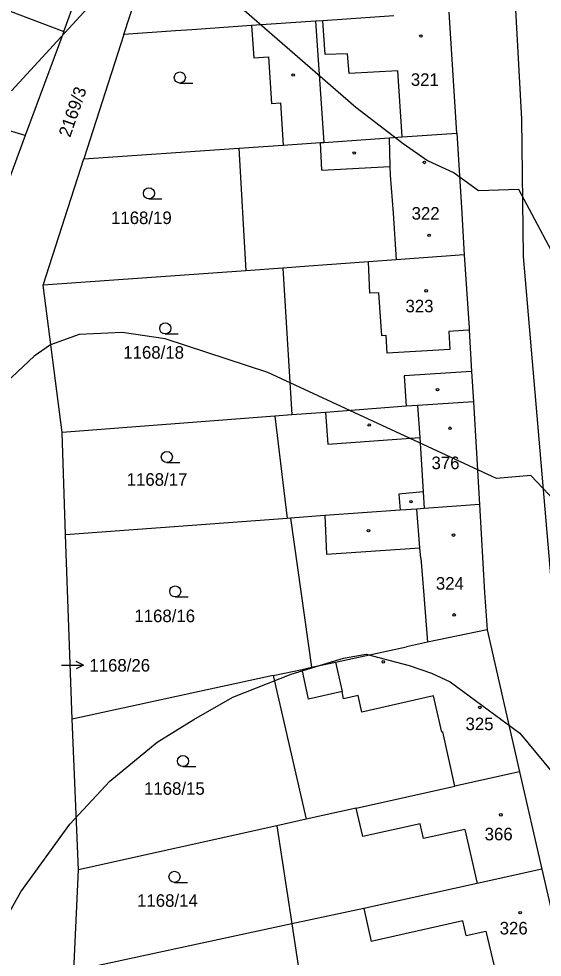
# Model space of a CAD drawing. Extents: x -555860 to -552701, y -1187050 to -1182291.
# Drawn here: x -554447.8 to -554376.9, y -1185032.7 to -1184905.7 of the extents above; entities that cross this region are included whole.
import ezdxf

# ---------------------------------------------------------------- set-up
doc = ezdxf.new("R2010")
doc.units = 0
for name, color, linetype in [('CYKLISTI_stav', 7, 'Continuous'), ('LEG_2b', 7, 'Continuous'), ('Level 16', 7, 'Continuous'), ('Level 25', 7, 'Continuous'), ('Level 41', 7, 'Continuous'), ('navrh_BV', 7, 'Continuous')]:
    doc.layers.add(name, color=color, linetype=linetype)

msp = doc.modelspace()

# ---------------------------------------------------------------- linework, layer by layer
at = {"layer": 'CYKLISTI_stav'}
for p, q in [((-554407.63, -1184906.02), (-554406.51, -1184922.42)), ((-554406.34, -1184910.51), (-554406.65, -1184905.95)), ((-554403.28, -1184910.41), (-554406.34, -1184910.51)), ((-554403.09, -1184913.11), (-554403.28, -1184910.41)), ((-554396.5, -1184912.73), (-554403.09, -1184913.11)), ((-554395.9, -1184921.69), (-554396.5, -1184912.73)), ((-554397.65, -1184921.81), (-554397.59, -1184925.68)), ((-554406.77, -1184926.18), (-554406.95, -1184922.45)), ((-554406.77, -1184926.18), (-554397.59, -1184925.68)), ((-554397.59, -1184925.68), (-554397.51, -1184926.87)), ((-554397.51, -1184926.87), (-554397.14, -1184932.02)), ((-554397.14, -1184932.02), (-554396.7, -1184938.31)), ((-554400.28, -1184942.84), (-554400.44, -1184938.59)), ((-554399.06, -1184942.78), (-554400.28, -1184942.84)), ((-554398.63, -1184948.63), (-554399.06, -1184942.78)), ((-554398.05, -1184948.59), (-554398.63, -1184948.63)), ((-554397.93, -1184950.95), (-554398.05, -1184948.59)), ((-554387.65, -1184947.9), (-554389.57, -1184948.01)), ((-554389.57, -1184948.01), (-554389.46, -1184950.45)), ((-554386.83, -1184947.85), (-554387.65, -1184947.9)), ((-554389.46, -1184950.45), (-554397.93, -1184950.95)), ((-554386.51, -1184953.42), (-554395.65, -1184954.01)), ((-554395.65, -1184954.01), (-554395.37, -1184958.15)), ((-554406.28, -1184958.98), (-554405.96, -1184963.29)), ((-554393.81, -1184958.04), (-554393.53, -1184962.38)), ((-554405.96, -1184963.29), (-554393.53, -1184962.38)), ((-554393.53, -1184962.38), (-554393.07, -1184969.73)), ((-554393.07, -1184969.73), (-554396.34, -1184970.04)), ((-554396.34, -1184970.04), (-554396.18, -1184972.22)), ((-554393.07, -1184969.73), (-554392.93, -1184971.99)), ((-554406.37, -1184972.95), (-554406.14, -1184978.16)), ((-554393.49, -1184977.32), (-554393.9, -1184972.06)), ((-554406.14, -1184978.16), (-554393.49, -1184977.32)), ((-554393.38, -1184978.7), (-554393.49, -1184977.32)), ((-554393.38, -1184978.7), (-554392.99, -1184983.72)), ((-554392.99, -1184983.72), (-554392.49, -1184990.11)), ((-554404.94, -1184992.79), (-554404.04, -1184996.78)), ((-554403.83, -1184997.76), (-554404.04, -1184996.78)), ((-554401.86, -1184997.33), (-554403.83, -1184997.76)), ((-554401.34, -1184999.55), (-554401.86, -1184997.33)), ((-554391.67, -1184997.37), (-554401.34, -1184999.55)), ((-554390.55, -1185002.27), (-554391.67, -1184997.37)), ((-554390.4, -1185002.23), (-554390.55, -1185002.27)), ((-554388.77, -1185009.58), (-554390.4, -1185002.23)), ((-554401.24, -1185016.39), (-554402.11, -1185012.56)), ((-554393.46, -1185014.67), (-554401.24, -1185016.39)), ((-554393.01, -1185016.67), (-554393.46, -1185014.67)), ((-554387.4, -1185015.44), (-554393.01, -1185016.67)), ((-554387.4, -1185015.44), (-554385.77, -1185022.76)), ((-554401.11, -1185026.15), (-554400.11, -1185030.6)), ((-554387.69, -1185027.81), (-554400.11, -1185030.6)), ((-554387.23, -1185029.82), (-554387.69, -1185027.81)), ((-554387.23, -1185029.82), (-554384.57, -1185029.23)), ((-554384.57, -1185029.23), (-554383.9, -1185032.04)), ((-554383.9, -1185032.04), (-554382.51, -1185037.87))]:
    msp.add_line(p, q, dxfattribs=at)
for points in [[(-554416.27, -1184906.61), (-554415.98, -1184910.97), (-554413.98, -1184910.83), (-554413.58, -1184917.16), (-554412.37, -1184917.08), (-554412.01, -1184922.79)], [(-554404.04, -1184996.78), (-554408.56, -1184997.8), (-554409.45, -1184993.77)]]:
    msp.add_lwpolyline(points, dxfattribs=at)
at = {"layer": 'Level 16'}
for p, q in [((-554442, -1184993.22), (-554439, -1184993.22)), ((-554439, -1184993.22), (-554440, -1184992.72)), ((-554439, -1184993.22), (-554440, -1184993.72))]:
    msp.add_line(p, q, dxfattribs=at)
at = {"layer": 'Level 25'}
for p, q in [((-554425.98, -1184914.39), (-554424.23, -1184914.39)), ((-554430.17, -1184930.08), (-554428.42, -1184930.08)), ((-554427.96, -1184948.36), (-554426.21, -1184948.36)), ((-554427.74, -1184965.76), (-554425.99, -1184965.76)), ((-554426.61, -1184983.97), (-554424.86, -1184983.97)), ((-554425.56, -1185006.94), (-554423.81, -1185006.94)), ((-554426.71, -1185022.61), (-554424.96, -1185022.61))]:
    msp.add_line(p, q, dxfattribs=at)
for centre, radius in [((-554393.36, -1184908.02), 0.175), ((-554425.98, -1184913.64), 0.75), ((-554410.66, -1184913.3), 0.175), ((-554402.38, -1184923.86), 0.175), ((-554392.9, -1184925.13), 0.175), ((-554430.17, -1184929.33), 0.75), ((-554392.26, -1184935.01), 0.175), ((-554392.66, -1184942.51), 0.175), ((-554427.96, -1184947.61), 0.75), ((-554391.12, -1184955.9), 0.175), ((-554400.35, -1184960.68), 0.175), ((-554389.43, -1184961.13), 0.175), ((-554427.74, -1184965.01), 0.75), ((-554394.71, -1184971.06), 0.175), ((-554400.46, -1184974.99), 0.175), ((-554388.96, -1184975.59), 0.175), ((-554426.61, -1184983.22), 0.75), ((-554388.87, -1184986.4), 0.175), ((-554398.45, -1184992.75), 0.175), ((-554385.4, -1184998.92), 0.175), ((-554425.56, -1185006.19), 0.75), ((-554382.54, -1185013.47), 0.175), ((-554426.71, -1185021.86), 0.75), ((-554379.93, -1185026.71), 0.175)]:
    msp.add_circle(centre, radius, dxfattribs=at)
at = {"layer": 'Level 41'}
for points in [[(-554448.76, -1184915.45), (-554437.94, -1184903.66)], [(-554417.28, -1184904.5), (-554402.17, -1184917.67), (-554395.77, -1184922.56), (-554392.47, -1184924.87), (-554388.86, -1184926.54), (-554385.55, -1184928.93), (-554380.15, -1184928.74), (-554367.09, -1184953.3), (-554357.8, -1184972.58), (-554344.49, -1184991.99), (-554339.36, -1184997.81), (-554332.84, -1185006.82), (-554322.58, -1185025.27), (-554314.95, -1185043.01), (-554306.36, -1185067.42), (-554303.85, -1185073.3), (-554301.23, -1185078.51), (-554296.93, -1185085.19), (-554277.52, -1185112.9)], [(-554270.72, -1185136.75), (-554282.79, -1185123.02), (-554306.08, -1185099.03), (-554317.17, -1185085.72), (-554324.94, -1185074.07), (-554330.26, -1185063.73), (-554336.58, -1185049.67), (-554342.96, -1185029.7), (-554348.79, -1185014.17), (-554352.95, -1185005.3), (-554366.53, -1184982.56), (-554371.94, -1184974.43), (-554378.47, -1184967.53), (-554383.13, -1184967.91), (-554414.09, -1184953.58), (-554427.96, -1184949.01), (-554433.78, -1184948.17), (-554439.61, -1184948.45), (-554443.49, -1184949.84), (-554445.71, -1184951.36), (-554466.92, -1184971.33)], [(-554450.32, -1185028.92), (-554447.51, -1185023.88), (-554440.85, -1185014.73), (-554435.45, -1185008.9), (-554429.07, -1185003.64), (-554424.11, -1185000.54), (-554418.81, -1184997.53), (-554410.91, -1184994.43), (-554403.83, -1184992.27), (-554400.78, -1184991.71), (-554394.96, -1184993.24), (-554391.94, -1184994.27), (-554389.41, -1184995.45), (-554379.98, -1185002.39), (-554375.67, -1185007.63), (-554370.08, -1185007.44), (-554365.42, -1185008.94), (-554360.76, -1185011.36)]]:
    msp.add_lwpolyline(points, dxfattribs=at)
at = {"layer": 'navrh_BV'}
for p, q in [((-554381.32, -1184890.34), (-554379.77, -1184919.28)), ((-554441.66, -1184907.39), (-554435.79, -1184891.04)), ((-554446.9, -1184921.5), (-554544.02, -1184892.77)), ((-554433.55, -1184907.81), (-554428.93, -1184893.38)), ((-554462.03, -1184899.76), (-554441.66, -1184907.39)), ((-554397.01, -1184905.28), (-554406.65, -1184905.95)), ((-554388.52, -1184921.18), (-554389.54, -1184904.77)), ((-554416.27, -1184906.61), (-554424.38, -1184907.17)), ((-554407.63, -1184906.02), (-554416.27, -1184906.61)), ((-554406.65, -1184905.95), (-554407.63, -1184906.02)), ((-554441.66, -1184907.39), (-554446.9, -1184921.5)), ((-554433.55, -1184907.81), (-554438.97, -1184924.63)), ((-554426.58, -1184907.33), (-554433.55, -1184907.81)), ((-554424.38, -1184907.17), (-554426.58, -1184907.33)), ((-554379.77, -1184919.28), (-554379.55, -1184937.86)), ((-554446.9, -1184921.5), (-554452.14, -1184935.6)), ((-554406.51, -1184922.42), (-554397.65, -1184921.81)), ((-554397.65, -1184921.81), (-554395.9, -1184921.69)), ((-554395.9, -1184921.69), (-554388.52, -1184921.18)), ((-554388.52, -1184921.18), (-554387.89, -1184931.22)), ((-554438.97, -1184924.63), (-554417.99, -1184923.2)), ((-554417.99, -1184923.2), (-554412.01, -1184922.79)), ((-554417.99, -1184923.2), (-554417.05, -1184939.79)), ((-554412.01, -1184922.79), (-554406.95, -1184922.45)), ((-554406.95, -1184922.45), (-554406.51, -1184922.42)), ((-554444.48, -1184941.75), (-554438.97, -1184924.63)), ((-554387.89, -1184931.22), (-554387.49, -1184937.63)), ((-554400.44, -1184938.59), (-554406.03, -1184939)), ((-554396.7, -1184938.31), (-554400.44, -1184938.59)), ((-554387.49, -1184937.63), (-554396.7, -1184938.31)), ((-554387.49, -1184937.63), (-554386.85, -1184947.52)), ((-554379.55, -1184937.86), (-554374.46, -1184996.8)), ((-554417.05, -1184939.79), (-554444.48, -1184941.75)), ((-554412.07, -1184939.44), (-554417.05, -1184939.79)), ((-554408.52, -1184939.18), (-554412.07, -1184939.44)), ((-554412.07, -1184939.44), (-554410.82, -1184959.32)), ((-554406.03, -1184939), (-554408.52, -1184939.18)), ((-554441.89, -1184961.68), (-554444.48, -1184941.75)), ((-554386.85, -1184947.52), (-554386.83, -1184947.85)), ((-554386.83, -1184947.85), (-554386.51, -1184953.42)), ((-554386.51, -1184953.42), (-554386.26, -1184957.53)), ((-554386.26, -1184957.53), (-554393.81, -1184958.04)), ((-554386.26, -1184957.53), (-554385.44, -1184971.45)), ((-554406.28, -1184958.98), (-554410.82, -1184959.32)), ((-554395.37, -1184958.15), (-554406.28, -1184958.98)), ((-554393.81, -1184958.04), (-554395.37, -1184958.15)), ((-554413.11, -1184959.5), (-554441.89, -1184961.68)), ((-554410.82, -1184959.32), (-554413.11, -1184959.5)), ((-554413.11, -1184959.5), (-554411.48, -1184973.33)), ((-554441.47, -1184975.55), (-554441.89, -1184961.68)), ((-554385.44, -1184971.45), (-554392.93, -1184971.99)), ((-554385.44, -1184971.45), (-554384.74, -1184983.36)), ((-554406.37, -1184972.95), (-554411, -1184973.29)), ((-554396.18, -1184972.22), (-554406.37, -1184972.95)), ((-554393.9, -1184972.06), (-554396.18, -1184972.22)), ((-554392.93, -1184971.99), (-554393.9, -1184972.06)), ((-554411.48, -1184973.33), (-554441.47, -1184975.55)), ((-554411, -1184973.29), (-554411.48, -1184973.33)), ((-554411, -1184973.29), (-554408.18, -1184993.49)), ((-554440.57, -1185000.53), (-554441.47, -1184975.55)), ((-554384.74, -1184983.36), (-554384.42, -1184988.41)), ((-554384.42, -1184988.41), (-554392.49, -1184990.11)), ((-554384.42, -1184988.41), (-554380.01, -1185007.63)), ((-554404.94, -1184992.79), (-554395.31, -1184990.7)), ((-554392.49, -1184990.11), (-554395.31, -1184990.7)), ((-554408.18, -1184993.49), (-554404.94, -1184992.79)), ((-554413.34, -1184994.61), (-554409.45, -1184993.77)), ((-554409.45, -1184993.77), (-554408.18, -1184993.49)), ((-554413.34, -1184994.61), (-554440.57, -1185000.53)), ((-554413.34, -1184994.61), (-554408.88, -1185014.06)), ((-554439.7, -1185020.93), (-554440.57, -1185000.53)), ((-554380.01, -1185007.63), (-554388.77, -1185009.58)), ((-554380.01, -1185007.63), (-554377, -1185020.82)), ((-554402.11, -1185012.56), (-554388.77, -1185009.58)), ((-554402.11, -1185012.56), (-554408.88, -1185014.06)), ((-554408.88, -1185014.06), (-554412.85, -1185014.95)), ((-554412.85, -1185014.95), (-554439.7, -1185020.93)), ((-554412.85, -1185014.95), (-554410.82, -1185028.24)), ((-554440.32, -1185034.58), (-554439.7, -1185020.93)), ((-554377, -1185020.82), (-554385.77, -1185022.76)), ((-554377, -1185020.82), (-554374.9, -1185030.03)), ((-554385.77, -1185022.76), (-554401.11, -1185026.15)), ((-554401.11, -1185026.15), (-554410.82, -1185028.24)), ((-554410.82, -1185028.24), (-554440.32, -1185034.58)), ((-554410.82, -1185028.24), (-554408.48, -1185043.55))]:
    msp.add_line(p, q, dxfattribs=at)

# ---------------------------------------------------------------- texts
at = {"layer": 'LEG_2b'}
for s, p in [('321', (-554394.73, -1184914.77)), ('1168/19', (-554435.3, -1184933.48)), ('322', (-554394.62, -1184932.88)), ('323', (-554395.45, -1184945.43)), ('1168/18', (-554433.64, -1184951.71)), ('376', (-554391.93, -1184966.66)), ('1168/17', (-554433.18, -1184968.91)), ('324', (-554391.34, -1184982.98)), ('1168/16', (-554432.14, -1184987.38)), ('325', (-554387.33, -1185002)), ('1168/15', (-554430.83, -1185010.75)), ('366', (-554384.74, -1185016.92)), ('1168/14', (-554431.77, -1185025.92)), ('326', (-554382.71, -1185029.66))]:
    msp.add_text(s, height=1.7, dxfattribs=at).set_placement(p)
msp.add_text('2169/3', height=1.7, rotation=71, dxfattribs=at).set_placement((-554440.83, -1184921.84))
at = {"layer": 'Level 16'}
msp.add_text('1168/26', height=1.7, dxfattribs=at).set_placement((-554438.23, -1184994.07))

doc.saveas('drawing.dxf')
